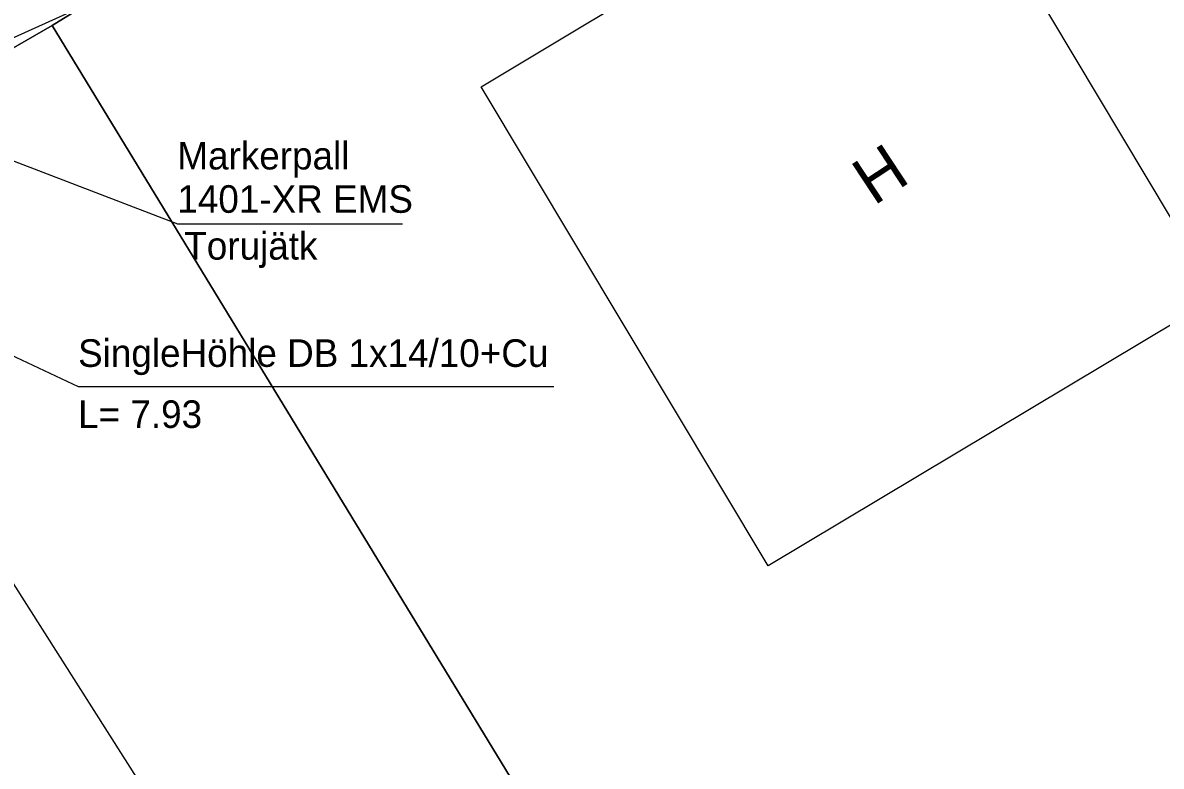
# Model space of a CAD drawing. Extents: x 532028 to 533559, y 6581810 to 6583914.
# Drawn here: x 532700.78 to 532729.69, y 6582564.02 to 6582582.89 of the extents above; entities that cross this region are included whole.
import ezdxf

# ---------------------------------------------------------------- set-up
doc = ezdxf.new("R2010")
doc.units = 0
for name, color, linetype in [('HOONE', 7, 'Continuous'), ('MOOTPIIR', 7, 'Continuous'), ('PIIR', 7, 'Continuous'), ('SITRASS', 7, 'Continuous')]:
    doc.layers.add(name, color=color, linetype=linetype)

msp = doc.modelspace()

# ---------------------------------------------------------------- linework, layer by layer
at = {"layer": 'HOONE'}
for points in [[(532719.71, 6582569.102), (532712.42, 6582581.262), (532723.84, 6582588.111), (532731.13, 6582575.932)], [(532703.78, 6582563.552), (532695.86, 6582558.531), (532692.68, 6582563.512), (532688.93, 6582561.141), (532685.59, 6582566.452), (532697.23, 6582573.851)]]:
    msp.add_lwpolyline(points, close=True, dxfattribs=at)
at = {"layer": 'MOOTPIIR'}
msp.add_lwpolyline([(532729.945, 6582598.849), (532727.251, 6582597.674), (532721.577, 6582594.307), (532720.343, 6582593.122), (532720.064, 6582593.413), (532719.669, 6582593.176), (532720.06, 6582591.381), (532716.151, 6582590.53), (532716.047, 6582591.011), (532703.357, 6582583.779), (532698.901, 6582581.766), (532696.066, 6582580.669), (532696.377, 6582580.064), (532700.375, 6582574.867), (532697.207, 6582572.425), (532693.093, 6582577.773), (532692.467, 6582578.92), (532686.494, 6582575.016), (532682.085, 6582572.576)], dxfattribs=at)
at = {"layer": 'PIIR'}
for points in [[(532631.86, 6582552.61), (532632.5, 6582542.66), (532668.43, 6582563.74), (532701.53, 6582582.82), (532729.58, 6582600.11), (532724.43, 6582608.83), (532696.18, 6582591.44), (532664.02, 6582572.21)], [(532757.85, 6582570.58), (532729.58, 6582600.11), (532701.53, 6582582.82), (532722.16, 6582548.98), (532730.01, 6582553.54)], [(532701.53, 6582582.82), (532668.43, 6582563.74), (532690.74, 6582529.79), (532697.81, 6582534.06), (532722.16, 6582548.98)]]:
    msp.add_lwpolyline(points, close=True, dxfattribs=at)
at = {"layer": 'SITRASS'}
for points in [[(532693.826, 6582581.953), (532704.706, 6582577.781), (532710.426, 6582577.781)], [(532696.853, 6582576.163), (532702.186, 6582573.653), (532714.266, 6582573.653)]]:
    msp.add_lwpolyline(points, dxfattribs=at)

# ---------------------------------------------------------------- texts
at = {"layer": 'HOONE'}
msp.add_text('H', height=1.2, rotation=33.4238, dxfattribs=at).set_placement((532722.391, 6582578.228))
at = {"layer": 'SITRASS'}
for s, p in [('Markerpall', (532704.706, 6582579.163)), ('1401-XR EMS ', (532704.706, 6582578.063)), ('Torujätk', (532704.882, 6582576.875)), ('SingleHöhle DB 1x14/10+Cu', (532702.186, 6582574.153)), ('L= 7.93', (532702.186, 6582572.603))]:
    msp.add_text(s, height=0.7, dxfattribs=at).set_placement(p)

doc.saveas('drawing.dxf')
